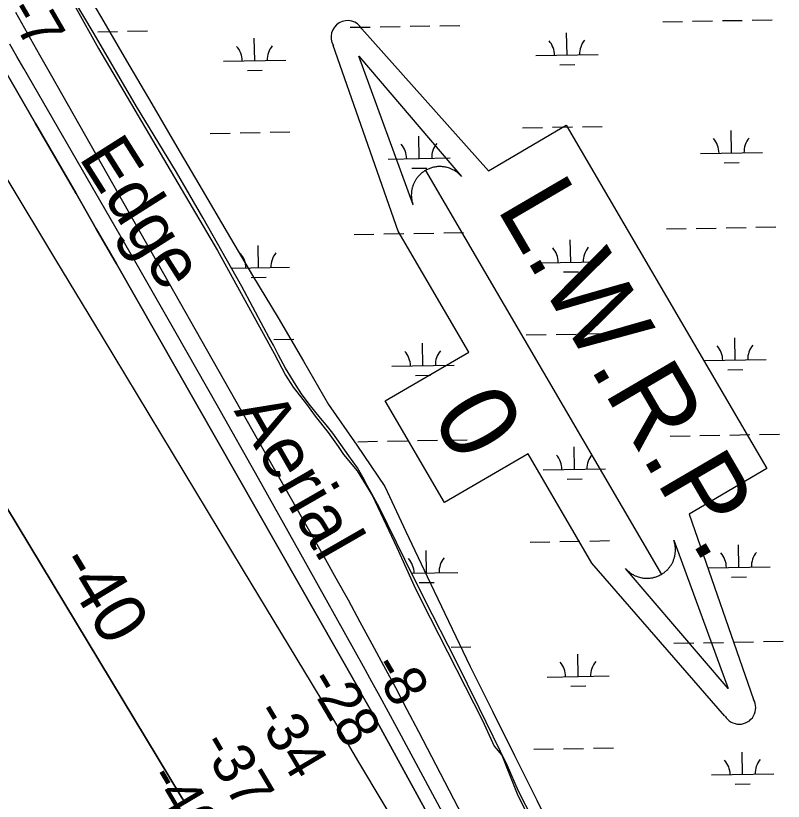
# Model space of a CAD drawing. Extents: x 3914892 to 3953151, y 242587 to 268572.
# Drawn here: x 3935983 to 3937216, y 264831 to 266092 of the extents above; entities that cross this region are included whole.
import ezdxf

# ---------------------------------------------------------------- set-up
doc = ezdxf.new("R2010")
doc.units = 0
for name, color, linetype in [('V-RIVR-EDGE', 7, 'Continuous'), ('V-RIVR-IDEN', 7, 'Continuous'), ('V-RIVR-RANG', 7, 'Continuous'), ('V-RRAP-FSHR', 7, 'Continuous'), ('V-TOPO-DPTH', 7, 'Continuous'), ('V-TOPO-MINR', 7, 'Continuous'), ('V-TOPO-MINR-IDEN', 7, 'Continuous'), ('V-TOPO-WATR-IDEN', 7, 'Continuous'), ('V-WETL-SWMP', 7, 'Continuous')]:
    doc.layers.add(name, color=color, linetype=linetype)

msp = doc.modelspace()

# ---------------------------------------------------------------- linework, layer by layer
at = {"layer": 'V-RIVR-EDGE'}
msp.add_lwpolyline([(3936078.4, 266105.8), (3936115.4, 266039.3), (3936307, 265714.9), (3936398.1, 265549.6), (3936415.9, 265514.8), (3936428.3, 265495.5), (3936449.9, 265468.5), (3936463.8, 265449.2), (3936484.7, 265422.9), (3936500.9, 265400.5), (3936509.4, 265387.4), (3936531, 265361.1), (3936555.7, 265321), (3936595.1, 265238.3), (3936625.2, 265171.9), (3936648.4, 265125.5), (3936732.6, 264960.2), (3936751.2, 264919.3), (3936763.5, 264904.6), (3936788.2, 264842.8), (3936813.7, 264791.8)], dxfattribs=at)
at = {"layer": 'V-RRAP-FSHR'}
msp.add_lwpolyline([(3936079.9, 266157.8), (3936120.3, 266088.8), (3936160.8, 266019.8), (3936201.2, 265950.8), (3936241.7, 265881.7), (3936282.1, 265812.7), (3936322.6, 265743.7), (3936363.2, 265674.8), (3936404.4, 265606.7), (3936444.9, 265537.2), (3936484.9, 265467.9), (3936530.6, 265402.3), (3936575.5, 265336.3), (3936609.3, 265263.8), (3936643.5, 265191.4), (3936677.7, 265119.9), (3936713, 265047.3), (3936748.5, 264975.6), (3936784.1, 264904), (3936819.7, 264832.3), (3936855.3, 264760.7)], dxfattribs=at)
at = {"layer": 'V-TOPO-DPTH'}
for points in [[(3936910.6, 264403.8), (3936630.3, 264942), (3936611.7, 264977.4), (3936593.1, 265012.8), (3936574.3, 265048), (3936555.4, 265083.2), (3936536.3, 265118.3), (3936517.1, 265153.4), (3936497.6, 265188.3), (3936478.1, 265223.1), (3936040.9, 265994.7), (3936021.5, 266028.9), (3936002.1, 266063), (3935982.6, 266097)], [(3935957.3, 266017.4), (3936014.3, 265919.2), (3936047, 265862.9), (3936079.6, 265806.5), (3936112, 265750), (3936144.3, 265693.5), (3936532.1, 265013.9), (3936540, 265000), (3936547.8, 264986.1), (3936555.6, 264972.1), (3936563.3, 264958.1), (3936640.2, 264818.4)], [(3935957.3, 266017.4), (3936014.3, 265919.2), (3936047, 265862.9), (3936079.6, 265806.5), (3936112, 265750), (3936144.3, 265693.5), (3936532.1, 265013.9), (3936540, 265000), (3936547.8, 264986.1), (3936555.6, 264972.1), (3936563.3, 264958.1), (3936640.2, 264818.4)], [(3936651.3, 264697.6), (3936534.1, 264893.6), (3936515.5, 264924.8), (3936496.8, 264956), (3936478, 264987.1), (3936459.2, 265018.3), (3936347, 265204.1), (3936272.1, 265328.1), (3936197.1, 265452.2), (3936122.2, 265576.2), (3936047.3, 265700.2), (3935888.6, 265962.7)], [(3936651.3, 264697.6), (3936534.1, 264893.6), (3936515.5, 264924.8), (3936496.8, 264956), (3936478, 264987.1), (3936459.2, 265018.3), (3936347, 265204.1), (3936272.1, 265328.1), (3936197.1, 265452.2), (3936122.2, 265576.2), (3936047.3, 265700.2), (3935888.6, 265962.7)], [(3935665.9, 265802.1), (3936249.1, 264837.3), (3936251.2, 264833.9), (3936253.2, 264830.6)], [(3936253.2, 264830.6), (3936251.2, 264833.9), (3936249.1, 264837.3), (3935665.9, 265802.1)]]:
    msp.add_lwpolyline(points, dxfattribs=at)
at = {"layer": 'V-TOPO-MINR'}
for points in [[(3936910.6, 264403.8), (3936630.3, 264942), (3936611.7, 264977.4), (3936593.1, 265012.8), (3936574.3, 265048), (3936555.4, 265083.2), (3936536.3, 265118.3), (3936517.1, 265153.4), (3936497.6, 265188.3), (3936478.1, 265223.1), (3936040.9, 265994.7), (3936021.5, 266028.9), (3936002.1, 266063), (3935982.6, 266097)], [(3936752.7, 264655.6), (3936595, 264949), (3936581.7, 264973.6), (3936568.4, 264998.2), (3936554.9, 265022.7), (3936541.3, 265047.1), (3936438.2, 265232.3), (3936372.7, 265349.2), (3936306.9, 265465.9), (3936240.6, 265582.3), (3936173.9, 265698.4), (3935995.8, 266007.2), (3935984.5, 266026.6), (3935973.2, 266046.1)], [(3936640.2, 264818.4), (3936563.3, 264958.1), (3936555.6, 264972.1), (3936547.8, 264986.1), (3936540, 265000), (3936532.1, 265013.9), (3936144.3, 265693.5), (3936112, 265750), (3936079.6, 265806.5), (3936047, 265862.9), (3936014.3, 265919.2), (3935957.3, 266017.4)], [(3936651.3, 264697.6), (3936534.1, 264893.6), (3936515.5, 264924.8), (3936496.8, 264956), (3936478, 264987.1), (3936459.2, 265018.3), (3936347, 265204.1), (3936272.1, 265328.1), (3936197.1, 265452.2), (3936122.2, 265576.2), (3936047.3, 265700.2), (3935888.6, 265962.7)], [(3936253.2, 264830.6), (3936251.2, 264833.9), (3936249.1, 264837.3), (3935665.9, 265802.1)]]:
    msp.add_lwpolyline(points, dxfattribs=at)
at = {"layer": 'V-TOPO-WATR-IDEN'}
msp.add_line((3936640.9, 265843.6), (3937020, 265195), dxfattribs=at)
for points in [[(3936538.6, 266071), (3936742.1, 265843.2), (3936867.1, 265916.2), (3937189.3, 265365), (3937064.4, 265291.9), (3937168, 264994.3)], [(3937122.2, 264967.6), (3936908.4, 265213.1), (3936805.8, 265388.7), (3936671.7, 265310.3), (3936576.3, 265473.5), (3936710.4, 265551.9), (3936596.9, 265746), (3936492.9, 266044.3)]]:
    msp.add_lwpolyline(points, dxfattribs=at)
for points in [[(3936621, 265788.5), (3936533.7, 266026.9), (3936698.7, 265833.9), (3936695.5, 265837.2), (3936692.2, 265840.1), (3936690.8, 265841.2), (3936689.5, 265842.1), (3936687.9, 265843.1), (3936686.3, 265844), (3936684.9, 265844.8), (3936683, 265845.7), (3936680.8, 265846.6), (3936679.6, 265847.1), (3936678, 265847.6), (3936675.9, 265848.2), (3936674.2, 265848.7), (3936672.4, 265849), (3936671.2, 265849.2), (3936669.9, 265849.4), (3936668.3, 265849.6), (3936666.7, 265849.7), (3936665.2, 265849.8), (3936664, 265849.8), (3936662.2, 265849.8), (3936660.4, 265849.7), (3936659, 265849.6), (3936657.4, 265849.3), (3936656, 265849.1), (3936654.7, 265848.9), (3936653.8, 265848.7), (3936652.3, 265848.3), (3936650.8, 265847.9), (3936649.4, 265847.4), (3936648, 265846.9), (3936646.7, 265846.4), (3936645.3, 265845.8), (3936644.2, 265845.3), (3936642.6, 265844.5), (3936640.9, 265843.6), (3936640.3, 265843.2), (3936639.6, 265842.8), (3936638.6, 265842.2), (3936637.8, 265841.6), (3936636.9, 265841), (3936636.1, 265840.4), (3936635.2, 265839.6), (3936634.5, 265839.1), (3936633.6, 265838.3), (3936632.8, 265837.5), (3936632.2, 265837), (3936630.8, 265835.6), (3936630.1, 265834.8), (3936629.6, 265834.2), (3936628.8, 265833.3), (3936628.1, 265832.4), (3936627.4, 265831.5), (3936626.6, 265830.4), (3936625.9, 265829.4), (3936625.3, 265828.6), (3936624.9, 265827.9), (3936624.3, 265826.9), (3936623.8, 265826), (3936623.3, 265824.9), (3936622.7, 265823.8), (3936622.2, 265822.7), (3936621.6, 265821.3), (3936621.2, 265820.3), (3936620.8, 265819.1), (3936620.4, 265818), (3936620.1, 265817), (3936619.8, 265816), (3936619.4, 265814.5), (3936619.4, 265814.4), (3936619.2, 265813.5), (3936619.1, 265812.9), (3936618.9, 265811.8), (3936618.7, 265810.6), (3936618.6, 265809.5), (3936618.5, 265808.6), (3936618.4, 265807.5), (3936618.3, 265806.3), (3936618.3, 265805.5), (3936618.2, 265804.5), (3936618.2, 265803), (3936618.3, 265802.1), (3936618.3, 265801.4), (3936618.3, 265800.8), (3936618.4, 265800.1), (3936618.5, 265799.1), (3936618.6, 265798.1), (3936618.8, 265797.2), (3936618.9, 265796.2), (3936619.1, 265795), (3936619.3, 265794.3), (3936619.6, 265793.1), (3936619.9, 265791.8), (3936620.2, 265790.8), (3936620.4, 265790), (3936620.7, 265789.3), (3936620.8, 265788.8)], [(3937039.9, 265250.1), (3937127.2, 265011.7), (3936962.2, 265204.7), (3936965.4, 265201.4), (3936968.7, 265198.5), (3936970.1, 265197.4), (3936971.4, 265196.6), (3936973, 265195.5), (3936974.6, 265194.6), (3936976, 265193.9), (3936977.9, 265192.9), (3936980.1, 265192), (3936981.3, 265191.5), (3936982.9, 265191), (3936985, 265190.4), (3936986.7, 265189.9), (3936988.5, 265189.6), (3936989.7, 265189.4), (3936991, 265189.2), (3936992.6, 265189), (3936994.1, 265188.9), (3936995.6, 265188.8), (3936996.9, 265188.8), (3936998.7, 265188.8), (3937000.5, 265188.9), (3937001.9, 265189.1), (3937003.5, 265189.3), (3937004.9, 265189.5), (3937006.2, 265189.7), (3937007.1, 265189.9), (3937008.6, 265190.3), (3937010.1, 265190.7), (3937011.5, 265191.2), (3937012.9, 265191.7), (3937014.2, 265192.2), (3937015.5, 265192.8), (3937016.7, 265193.3), (3937018.3, 265194.1), (3937020, 265195), (3937020.5, 265195.4), (3937021.3, 265195.8), (3937022.2, 265196.4), (3937023.1, 265197), (3937024, 265197.7), (3937024.8, 265198.3), (3937025.7, 265199), (3937026.3, 265199.5), (3937027.3, 265200.3), (3937028.1, 265201.1), (3937028.7, 265201.6), (3937030.1, 265203.1), (3937030.8, 265203.8), (3937031.3, 265204.4), (3937032.1, 265205.3), (3937032.8, 265206.2), (3937033.5, 265207.1), (3937034.3, 265208.2), (3937035, 265209.2), (3937035.5, 265210), (3937036, 265210.8), (3937036.6, 265211.7), (3937037.1, 265212.6), (3937037.6, 265213.7), (3937038.2, 265214.8), (3937038.7, 265215.9), (3937039.3, 265217.3), (3937039.7, 265218.3), (3937040.1, 265219.5), (3937040.5, 265220.6), (3937040.8, 265221.6), (3937041.1, 265222.6), (3937041.4, 265224.1), (3937041.5, 265224.2), (3937041.7, 265225.1), (3937041.8, 265225.8), (3937042, 265226.8), (3937042.2, 265228), (3937042.3, 265229.1), (3937042.4, 265230), (3937042.5, 265231.1), (3937042.6, 265232.3), (3937042.6, 265233.1), (3937042.6, 265234.2), (3937042.6, 265235.6), (3937042.6, 265236.5), (3937042.6, 265237.2), (3937042.5, 265237.8), (3937042.5, 265238.5), (3937042.4, 265239.5), (3937042.3, 265240.5), (3937042.1, 265241.4), (3937042, 265242.4), (3937041.7, 265243.6), (3937041.6, 265244.3), (3937041.3, 265245.5), (3937041, 265246.9), (3937040.7, 265247.8), (3937040.4, 265248.6), (3937040.2, 265249.3), (3937040, 265249.8)]]:
    msp.add_lwpolyline(points, close=True, dxfattribs=at)
for centre, start, end in [((3936515.8, 266057.7), 30.308, 210.308), ((3937145.1, 264981), 210.308, 30.308)]:
    msp.add_arc(centre, 26.5, start, end, dxfattribs=at)
at = {"layer": 'V-WETL-SWMP'}
for p, q in [((3936108.5, 266062.9), (3936055.7, 266151.6)), ((3937022.1, 266082.3), (3937054.1, 266082.9)), ((3937070.1, 266083.2), (3937102, 266083.8)), ((3937118, 266084.1), (3937150, 266084.6)), ((3937166, 266084.9), (3937198, 266085.5)), ((3936162.4, 266067), (3936194.4, 266067.5)), ((3936520.2, 266073.4), (3936552.2, 266073.9)), ((3936568.2, 266074.2), (3936600.2, 266074.8)), ((3936616.2, 266075.1), (3936648.2, 266075.6)), ((3936664.2, 266075.9), (3936696.2, 266076.5)), ((3936176.4, 265946), (3936108.5, 266062.9)), ((3936114.4, 266066.1), (3936146.4, 266066.7)), ((3936366.6, 266019.9), (3936365.9, 266055.9)), ((3936868.4, 266028.8), (3936867.8, 266064.8)), ((3936818.4, 266027.9), (3936918.4, 266029.7)), ((3936316.6, 266019), (3936416.6, 266020.8)), ((3936354.8, 266004.2), (3936378.8, 266004.6)), ((3936856.7, 266013.2), (3936880.7, 266013.6)), ((3936241.2, 265840.6), (3936176.4, 265946)), ((3936295.2, 265903.1), (3936327.2, 265903.7)), ((3936343.2, 265904), (3936375.2, 265904.6)), ((3936391.2, 265904.8), (3936423.2, 265905.4)), ((3936797.1, 265912.1), (3936829.1, 265912.7)), ((3936845.1, 265913), (3936877.1, 265913.5)), ((3936893.1, 265913.8), (3936925, 265914.4)), ((3937132.7, 265871.7), (3937132, 265907.7)), ((3936630.9, 265862.7), (3936630.2, 265898.7)), ((3937082.7, 265870.8), (3937182.7, 265872.6)), ((3936580.9, 265861.8), (3936680.9, 265863.6)), ((3937121, 265856), (3937145, 265856.5)), ((3936283.9, 265767), (3936241.2, 265840.6)), ((3936619.1, 265847.1), (3936643.1, 265847.5)), ((3936314, 265714.2), (3936283.9, 265767)), ((3937124, 265751.4), (3937156, 265752)), ((3937172, 265752.3), (3937204, 265752.9)), ((3936526.2, 265740.7), (3936558.2, 265741.3)), ((3936574.2, 265741.6), (3936606.2, 265742.2)), ((3936622.2, 265742.5), (3936654.2, 265743)), ((3936670.2, 265743.3), (3936702.2, 265743.9)), ((3937028, 265749.7), (3937060, 265750.3)), ((3937076, 265750.6), (3937108, 265751.1)), ((3936874.3, 265696.2), (3936873.7, 265732.2)), ((3936345.8, 265657.3), (3936314, 265714.2)), ((3936372.5, 265687.2), (3936371.9, 265723.2)), ((3936824.4, 265695.3), (3936924.3, 265697.1)), ((3936329.5, 265686.5), (3936422.5, 265688.1)), ((3936862.6, 265680.6), (3936886.6, 265681)), ((3936360.8, 265671.6), (3936384.8, 265672)), ((3936381.4, 265590.9), (3936345.8, 265657.3)), ((3936389.1, 265576), (3936381.4, 265590.9)), ((3936396.8, 265562.9), (3936389.1, 265576)), ((3936803, 265579.5), (3936835, 265580.1)), ((3936851, 265580.3), (3936883, 265580.9)), ((3936899, 265581.2), (3936931, 265581.8)), ((3937138.6, 265539.1), (3937138, 265575)), ((3936405, 265547), (3936396.8, 265562.9)), ((3936397.2, 265572.2), (3936429.2, 265572.8)), ((3936636.8, 265530.1), (3936636.2, 265566.1)), ((3936416.2, 265525.9), (3936405, 265547)), ((3937088.6, 265538.2), (3937188.6, 265539.9)), ((3936433.1, 265498.3), (3936416.2, 265525.9)), ((3936586.8, 265529.2), (3936686.8, 265531)), ((3936625.1, 265514.4), (3936649.1, 265514.9)), ((3937126.9, 265523.4), (3937150.9, 265523.8)), ((3936441.8, 265485.1), (3936433.1, 265498.3)), ((3936453.9, 265468.4), (3936441.8, 265485.1)), ((3936463, 265456.9), (3936453.9, 265468.4)), ((3936472.5, 265445.6), (3936463, 265456.9)), ((3936481.2, 265434.9), (3936472.5, 265445.6)), ((3936491.9, 265422), (3936481.2, 265434.9)), ((3936517.8, 265385.2), (3936491.9, 265422)), ((3936676.1, 265410.7), (3936708.1, 265411.3)), ((3937034, 265417.1), (3937066, 265417.7)), ((3937082, 265417.9), (3937113.9, 265418.5)), ((3937129.9, 265418.8), (3937161.9, 265419.4)), ((3937177.9, 265419.7), (3937209.9, 265420.2)), ((3936532.1, 265408.1), (3936564.1, 265408.7)), ((3936580.1, 265409), (3936612.1, 265409.5)), ((3936628.1, 265409.8), (3936660.1, 265410.4)), ((3936880.3, 265363.6), (3936879.7, 265399.6)), ((3936532, 265366), (3936517.8, 265385.2)), ((3936540.2, 265350.9), (3936532, 265366)), ((3936830.3, 265362.7), (3936930.3, 265364.5)), ((3936547.3, 265337.6), (3936540.2, 265350.9)), ((3936868.6, 265347.9), (3936892.6, 265348.4)), ((3936554.8, 265324.6), (3936547.3, 265337.6)), ((3936567.1, 265302), (3936554.8, 265324.6)), ((3936607.9, 265219), (3936567.1, 265302)), ((3936809, 265246.9), (3936841, 265247.4)), ((3936857, 265247.7), (3936889, 265248.3)), ((3936905, 265248.6), (3936936.9, 265249.2)), ((3937144.6, 265206.4), (3937143.9, 265242.4)), ((3936642.8, 265197.5), (3936642.1, 265233.4)), ((3936639.9, 265154), (3936607.9, 265219)), ((3936618.7, 265197), (3936692.8, 265198.3)), ((3937094.6, 265205.5), (3937194.6, 265207.3)), ((3937132.9, 265190.8), (3937156.9, 265191.2)), ((3936631, 265181.8), (3936655, 265182.2)), ((3936690, 265056.7), (3936639.9, 265154)), ((3937039.9, 265084.5), (3937071.9, 265085)), ((3937087.9, 265085.3), (3937119.9, 265085.9)), ((3937135.9, 265086.2), (3937167.9, 265086.8)), ((3937183.9, 265087), (3937215.9, 265087.6)), ((3936682.1, 265078.1), (3936714.1, 265078.6)), ((3936886.3, 265031), (3936885.6, 265067)), ((3936727.1, 264980.9), (3936690, 265056.7)), ((3936836.3, 265030.1), (3936936.2, 265031.9)), ((3936874.5, 265015.3), (3936898.5, 265015.8)), ((3936772.5, 264887.6), (3936727.1, 264980.9)), ((3936814.9, 264914.2), (3936846.9, 264914.8)), ((3936862.9, 264915.1), (3936894.9, 264915.7)), ((3936910.9, 264916), (3936942.9, 264916.5)), ((3937150.5, 264873.8), (3937149.9, 264909.8)), ((3936790.6, 264847), (3936772.5, 264887.6)), ((3937100.5, 264872.9), (3937200.5, 264874.7)), ((3937138.8, 264858.2), (3937162.8, 264858.6)), ((3936821.6, 264786), (3936790.6, 264847))]:
    msp.add_line(p, q, dxfattribs=at)
for centre, start, end in [((3936311.3, 266019.3), 0.2532, 41.7968), ((3936421.8, 266021.3), 140.2532, 181.7968), ((3936813.2, 266028.3), 0.2532, 41.7968), ((3936923.6, 266030.3), 140.2532, 181.7968), ((3937077.4, 265871.2), 0.2532, 41.7968), ((3937187.9, 265873.1), 140.2532, 181.7968), ((3936575.6, 265862.2), 0.2532, 41.7968), ((3936686.1, 265864.2), 140.2532, 181.7968), ((3936819.1, 265695.7), 0.2532, 41.7968), ((3936929.6, 265697.7), 140.2532, 181.7968), ((3936317.3, 265686.7), 0.2532, 41.7968), ((3936427.7, 265688.7), 140.2532, 181.7968), ((3937193.9, 265540.5), 140.2532, 181.7968), ((3936581.6, 265529.6), 0.2532, 41.7968), ((3936692, 265531.5), 140.2532, 181.7968), ((3937083.4, 265538.5), 0.2532, 41.7968), ((3936825.1, 265363.1), 0.2532, 41.7968), ((3936935.5, 265365.1), 140.2532, 181.7968), ((3937089.3, 265205.9), 0.2532, 41.7968), ((3937199.8, 265207.9), 140.2532, 181.7968), ((3936587.5, 265196.9), 0.2532, 41.7968), ((3936698, 265198.9), 140.2532, 181.7968), ((3936831, 265030.5), 0.2532, 41.7968), ((3936941.5, 265032.4), 140.2532, 181.7968), ((3937095.3, 264873.3), 0.2532, 41.7968), ((3937205.8, 264875.3), 140.2532, 181.7968)]:
    msp.add_arc(centre, 35.2, start, end, dxfattribs=at)

# ---------------------------------------------------------------- texts
at = {"layer": 'V-RIVR-IDEN'}
for s, rotation, p in [('Edge', 302.3221, (3936083, 265864.3)), ('Aerial', 299.8485, (3936332.5, 265457.5))]:
    msp.add_text(s, height=83, rotation=rotation, dxfattribs=at).set_placement(p)
at = {"layer": 'V-RIVR-RANG'}
for s, rotation, p in [('-7', 300.1583, (3935967.1, 266099.7)), ('-8', 300.3683, (3936552.4, 265046.7)), ('-28', 300.6478, (3936449.7, 265023.4)), ('-34', 300.6478, (3936363.7, 264972.4)), ('-37', 300.6478, (3936277.3, 264922.1)), ('-40', 300.6478, (3936192.7, 264868.6))]:
    msp.add_text(s, height=67, rotation=rotation, dxfattribs=at).set_placement(p)
at = {"layer": 'V-TOPO-MINR-IDEN'}
msp.add_text('-40', height=83, rotation=301.1528, dxfattribs=at).set_placement((3936047.3, 265213.2))
at = {"layer": 'V-TOPO-WATR-IDEN'}
for s, rotation, p in [('L.W.R.P.', 300.308, (3936754.3, 265783.4)), ('0', 300.3081, (3936649, 265449.2))]:
    msp.add_text(s, height=124.5, rotation=rotation, dxfattribs=at).set_placement(p)

doc.saveas('drawing.dxf')
